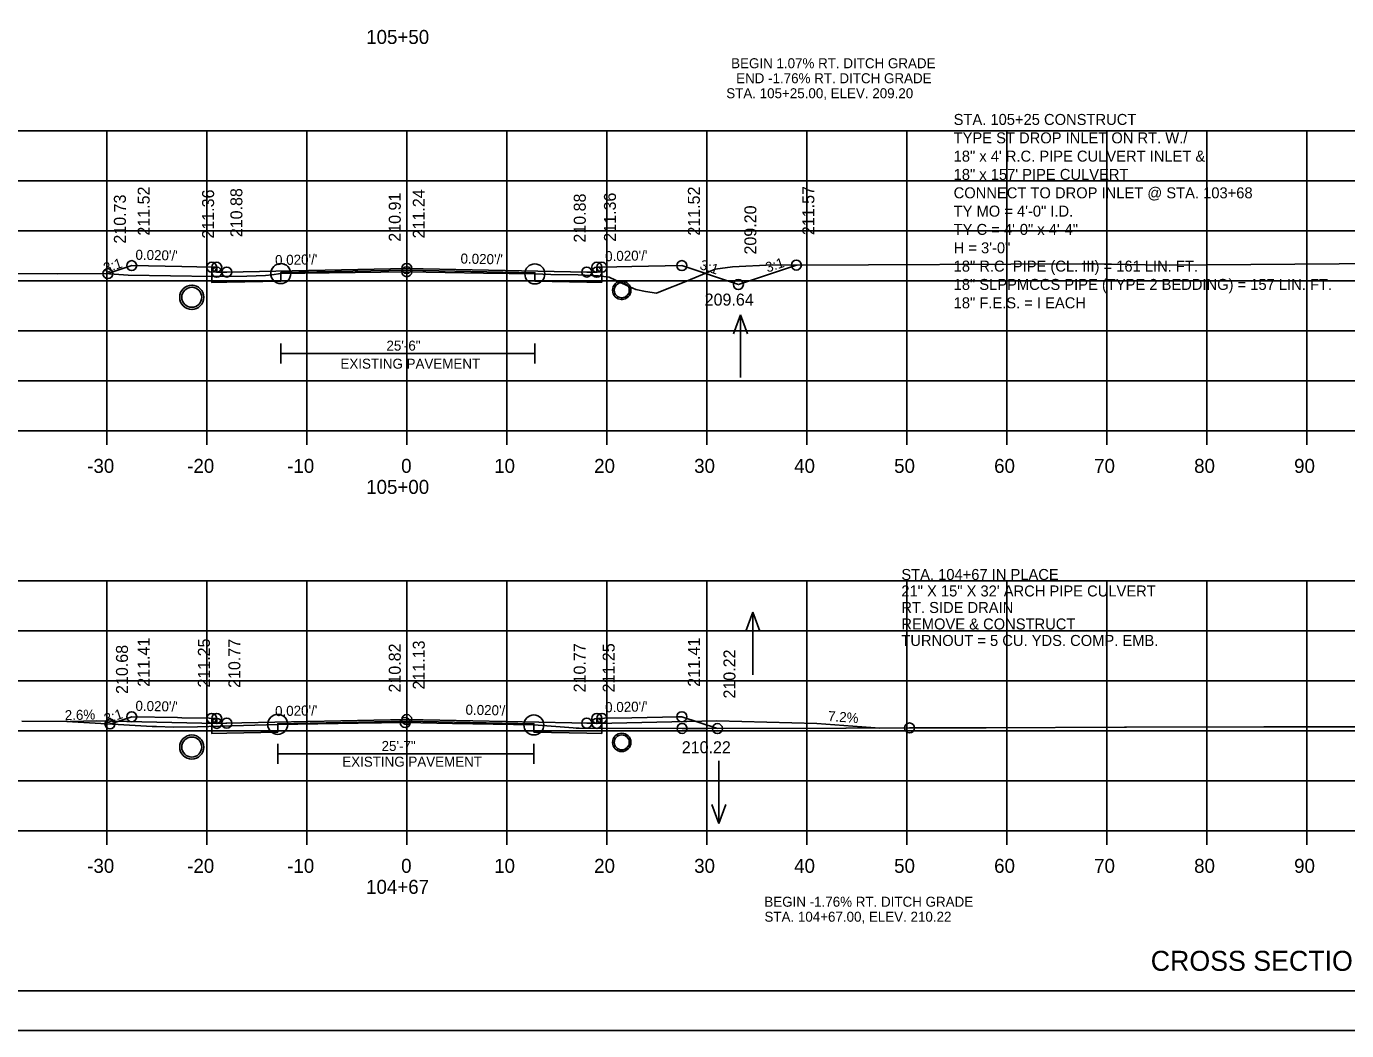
# Model space of a CAD drawing. Extents: x 1368968 to 1369915, y 377395 to 380381.
# Drawn here: x 1369100.1 to 1369232.1, y 378687.7 to 378788.2 of the extents above; entities that cross this region are included whole.
import ezdxf

# ---------------------------------------------------------------- set-up
doc = ezdxf.new("R2010")
doc.units = 0
for name, color, linetype in [('Default', 7, 'Continuous'), ('S_BORDER_NO_PLOT', 7, 'Continuous'), ('S_BREAKLINE_ANNOT', 7, 'Continuous'), ('S_BRIDGE', 7, 'Continuous'), ('S_BRIDGE_ANNOT', 7, 'Continuous'), ('S_CONTOUR_MAJOR', 7, 'Continuous'), ('S_CONTOUR_MINOR', 7, 'Continuous'), ('S_CROSS_DRAIN', 7, 'Continuous'), ('S_CTL_TABLE', 7, 'Continuous'), ('S_CURB_ANNOT', 7, 'Continuous'), ('S_DITCHLINE_ANNOT', 7, 'Continuous'), ('S_DROP_INLET', 7, 'Continuous'), ('S_EXIST_ROW_ANNOT', 7, 'Continuous'), ('S_EXISTING_ALIGNMENT', 7, 'Continuous'), ('S_EXISTING_ALIGNMENT_ANNOT', 7, 'Continuous'), ('S_FENCE', 7, 'Continuous')]:
    doc.layers.add(name, color=color, linetype=linetype)

msp = doc.modelspace()

# ---------------------------------------------------------------- linework, layer by layer
at = {"layer": 'S_BORDER_NO_PLOT'}
for points in [[(1369118.62, 378764.07), (1369118.63, 378762.55), (1369120.13, 378762.58), (1369125.53, 378762.69), (1369125.53, 378763.53), (1369138.13, 378763.78), (1369150.94, 378763.52), (1369150.94, 378762.69), (1369156.13, 378762.59), (1369157.63, 378762.56), (1369157.64, 378764.07)], [(1369118.62, 378718.95), (1369118.63, 378717.44), (1369120.13, 378717.47), (1369125.23, 378717.57), (1369125.23, 378718.41), (1369138.13, 378718.66), (1369150.84, 378718.41), (1369150.84, 378717.58), (1369156.13, 378717.47), (1369157.63, 378717.44), (1369157.64, 378718.95)]]:
    msp.add_lwpolyline(points, dxfattribs=at)
at = {"layer": 'S_BREAKLINE_ANNOT'}
for p, q in [((1368998.13, 378747.7), (1369278.13, 378747.7)), ((1369108.13, 378746.3), (1369108.13, 378747.7)), ((1369118.13, 378746.3), (1369118.13, 378747.7)), ((1369128.13, 378746.3), (1369128.13, 378747.7)), ((1369138.13, 378746.3), (1369138.13, 378747.7)), ((1369148.13, 378746.3), (1369148.13, 378747.7)), ((1369158.13, 378746.3), (1369158.13, 378747.7)), ((1369168.13, 378746.3), (1369168.13, 378747.7)), ((1369178.13, 378746.3), (1369178.13, 378747.7)), ((1369188.13, 378746.3), (1369188.13, 378747.7)), ((1369198.13, 378746.3), (1369198.13, 378747.7)), ((1369208.13, 378746.3), (1369208.13, 378747.7)), ((1369218.13, 378746.3), (1369218.13, 378747.7)), ((1369228.13, 378746.3), (1369228.13, 378747.7)), ((1368998.13, 378707.7), (1369278.13, 378707.7)), ((1369108.13, 378706.3), (1369108.13, 378707.7)), ((1369118.13, 378706.3), (1369118.13, 378707.7)), ((1369128.13, 378706.3), (1369128.13, 378707.7)), ((1369138.13, 378706.3), (1369138.13, 378707.7)), ((1369148.13, 378706.3), (1369148.13, 378707.7)), ((1369158.13, 378706.3), (1369158.13, 378707.7)), ((1369168.13, 378706.3), (1369168.13, 378707.7)), ((1369178.13, 378706.3), (1369178.13, 378707.7)), ((1369188.13, 378706.3), (1369188.13, 378707.7)), ((1369198.13, 378706.3), (1369198.13, 378707.7)), ((1369208.13, 378706.3), (1369208.13, 378707.7)), ((1369218.13, 378706.3), (1369218.13, 378707.7)), ((1369228.13, 378706.3), (1369228.13, 378707.7))]:
    msp.add_line(p, q, dxfattribs=at)
at = {"layer": 'S_BRIDGE_ANNOT'}
msp.add_line((1369296.31, 378691.7), (1368980.13, 378691.7), dxfattribs=at)
at = {"layer": 'S_CROSS_DRAIN'}
for p, q in [((1369125.53, 378755.43), (1369150.94, 378755.43)), ((1369104.48, 378718.63), (1369107.14, 378718.69)), ((1369119.13, 378718.45), (1369107.14, 378718.69)), ((1369157.13, 378718.45), (1369169.13, 378718.69)), ((1369179.13, 378718.43), (1369169.13, 378718.69)), ((1369185.43, 378717.98), (1369179.13, 378718.43)), ((1369125.23, 378715.39), (1369150.84, 378715.39))]:
    msp.add_line(p, q, dxfattribs=at)
at = {"layer": 'S_CTL_TABLE'}
for points in [[(1369092.18, 378763.48), (1369103.18, 378763.42), (1369107.95, 378763.45), (1369110.28, 378763.27), (1369118.75, 378763.15), (1369122.12, 378763.17), (1369124, 378763.23), (1369124.63, 378763.32), (1369125.53, 378763.43), (1369130.36, 378763.5), (1369138.13, 378763.62), (1369145.82, 378763.49), (1369150.94, 378763.4), (1369152.53, 378763.34), (1369155.27, 378763.32), (1369157.29, 378763.2), (1369158.36, 378763.09), (1369160.13, 378762.25), (1369161.03, 378761.83), (1369162.01, 378761.64), (1369163.09, 378761.46), (1369164.17, 378761.9), (1369165.55, 378762.44), (1369167.08, 378763.09), (1369168.96, 378763.88), (1369170.7, 378764.1), (1369174.75, 378764.31), (1369177.17, 378764.28), (1369205.66, 378764.41), (1369206.01, 378764.41), (1369206.22, 378764.41), (1369206.9, 378764.4), (1369213.7, 378764.27), (1369235.78, 378764.44)], [(1369099.64, 378718.66), (1369104.13, 378718.65), (1369112.67, 378718.14), (1369113.09, 378718.13), (1369114.79, 378718.06), (1369117.2, 378718.11), (1369125.23, 378718.35), (1369133.28, 378718.47), (1369137.98, 378718.53), (1369142.69, 378718.44), (1369150.84, 378718.29), (1369154.76, 378718.01), (1369155.08, 378717.98), (1369155.21, 378717.98), (1369155.38, 378717.98), (1369165.66, 378717.94), (1369168.11, 378717.92), (1369168.13, 378717.92), (1369168.17, 378717.92), (1369168.18, 378717.92), (1369182.03, 378717.97), (1369182.08, 378717.97), (1369188.41, 378717.99), (1369196, 378718.01), (1369196.07, 378718.01), (1369209.92, 378718.06), (1369210.1, 378718.06), (1369223.85, 378718.1), (1369224.14, 378718.1), (1369234.21, 378718.1)]]:
    msp.add_lwpolyline(points, dxfattribs=at)
at = {"layer": 'S_CURB_ANNOT'}
for points in [[(1369108.24, 378763.43), (1369110.62, 378764.23), (1369115.62, 378764.13), (1369118.62, 378764.07), (1369119.12, 378764.07), (1369119.13, 378763.57), (1369120.13, 378763.59), (1369138.13, 378763.95), (1369156.13, 378763.59), (1369157.13, 378763.57), (1369157.14, 378764.07), (1369157.64, 378764.07), (1369160.64, 378764.13), (1369165.64, 378764.23), (1369171.29, 378762.34), (1369177.09, 378764.28)], [(1369108.45, 378718.39), (1369108.64, 378718.45), (1369110.62, 378719.11), (1369115.21, 378719.02), (1369115.62, 378719.01), (1369118.38, 378718.96), (1369118.62, 378718.95), (1369118.67, 378718.95), (1369119.12, 378718.95), (1369119.13, 378718.5), (1369119.13, 378718.45), (1369120.05, 378718.47), (1369120.13, 378718.47), (1369121.62, 378718.5), (1369138.13, 378718.83), (1369154.64, 378718.5), (1369156.13, 378718.47), (1369157.05, 378718.46), (1369157.13, 378718.45), (1369157.13, 378718.5), (1369157.14, 378718.95), (1369157.6, 378718.95), (1369157.64, 378718.95), (1369157.89, 378718.96), (1369160.64, 378719.01), (1369165.23, 378719.11), (1369165.64, 378719.11), (1369169.2, 378717.93)]]:
    msp.add_lwpolyline(points, dxfattribs=at)
at = {"layer": 'S_DITCHLINE_ANNOT'}
for p, q in [((1368998.13, 378777.7), (1369278.13, 378777.7)), ((1369108.13, 378747.7), (1369108.13, 378777.7)), ((1369118.13, 378747.7), (1369118.13, 378777.7)), ((1369128.13, 378747.7), (1369128.13, 378777.7)), ((1369138.13, 378747.7), (1369138.13, 378777.7)), ((1369148.13, 378747.7), (1369148.13, 378777.7)), ((1369158.13, 378747.7), (1369158.13, 378777.7)), ((1369168.13, 378747.7), (1369168.13, 378777.7)), ((1369178.13, 378747.7), (1369178.13, 378777.7)), ((1369188.13, 378747.7), (1369188.13, 378777.7)), ((1369198.13, 378747.7), (1369198.13, 378777.7)), ((1369208.13, 378747.7), (1369208.13, 378777.7)), ((1369218.13, 378747.7), (1369218.13, 378777.7)), ((1369228.13, 378747.7), (1369228.13, 378777.7)), ((1368998.13, 378772.7), (1369278.13, 378772.7)), ((1368998.13, 378767.7), (1369278.13, 378767.7)), ((1368998.13, 378762.7), (1369278.13, 378762.7)), ((1368998.13, 378757.7), (1369278.13, 378757.7)), ((1368998.13, 378752.7), (1369278.13, 378752.7)), ((1368998.13, 378747.7), (1369278.13, 378747.7)), ((1368998.13, 378732.7), (1369278.13, 378732.7)), ((1369108.13, 378707.7), (1369108.13, 378732.7)), ((1369118.13, 378707.7), (1369118.13, 378732.7)), ((1369128.13, 378707.7), (1369128.13, 378732.7)), ((1369138.13, 378707.7), (1369138.13, 378732.7)), ((1369148.13, 378707.7), (1369148.13, 378732.7)), ((1369158.13, 378707.7), (1369158.13, 378732.7)), ((1369168.13, 378707.7), (1369168.13, 378732.7)), ((1369178.13, 378707.7), (1369178.13, 378732.7)), ((1369188.13, 378707.7), (1369188.13, 378732.7)), ((1369198.13, 378707.7), (1369198.13, 378732.7)), ((1369208.13, 378707.7), (1369208.13, 378732.7)), ((1369218.13, 378707.7), (1369218.13, 378732.7)), ((1369228.13, 378707.7), (1369228.13, 378732.7)), ((1368998.13, 378727.7), (1369278.13, 378727.7)), ((1368998.13, 378722.7), (1369278.13, 378722.7)), ((1368998.13, 378717.7), (1369278.13, 378717.7)), ((1368998.13, 378712.7), (1369278.13, 378712.7)), ((1368998.13, 378707.7), (1369278.13, 378707.7))]:
    msp.add_line(p, q, dxfattribs=at)
at = {"layer": 'S_DROP_INLET'}
for p, q in [((1369116.63, 378762.28), (1369116.63, 378762.27)), ((1369116.65, 378762.27), (1369116.71, 378762.27)), ((1369159.63, 378762.75), (1369159.63, 378762.62)), ((1369159.63, 378760.91), (1369159.63, 378760.79)), ((1369116.63, 378759.86), (1369116.63, 378759.86)), ((1369116.65, 378759.86), (1369116.71, 378759.85)), ((1368967.73, 378687.73), (1369301.07, 378687.73))]:
    msp.add_line(p, q, dxfattribs=at)
for points in [[(1368967.73, 378901.06), (1369301.07, 378901.06), (1369301.07, 378687.72), (1368967.73, 378687.72)], [(1369214.05, 378897.16), (1369214.05, 378887.28), (1369249.79, 378887.28), (1369249.79, 378884.36), (1369272.99, 378884.36), (1369272.99, 378860.03), (1369296.31, 378860.03), (1369296.31, 378691.7), (1368980.13, 378691.7), (1368980.13, 378897.16)]]:
    msp.add_lwpolyline(points, close=True, dxfattribs=at)
for centre, radius in [((1369110.62, 378764.23), 0.5), ((1369118.62, 378764.07), 0.5), ((1369119.12, 378764.07), 0.5), ((1369157.14, 378764.07), 0.5), ((1369157.64, 378764.07), 0.5), ((1369165.64, 378764.23), 0.5), ((1369177.09, 378764.28), 0.5), ((1369108.24, 378763.43), 0.5), ((1369119.13, 378763.57), 0.5), ((1369120.13, 378763.59), 0.5), ((1369120.13, 378763.59), 0.5), ((1369125.53, 378763.43), 1), ((1369138.13, 378763.95), 0.5), ((1369138.13, 378763.62), 0.5), ((1369150.94, 378763.4), 1), ((1369156.13, 378763.59), 0.5), ((1369156.13, 378763.59), 0.5), ((1369157.13, 378763.57), 0.5), ((1369116.63, 378761.06), 1.21), ((1369159.63, 378761.77), 0.917), ((1369171.29, 378762.34), 0.5), ((1369110.62, 378719.11), 0.5), ((1369165.64, 378719.11), 0.5), ((1369108.45, 378718.39), 0.5), ((1369118.62, 378718.95), 0.5), ((1369119.12, 378718.95), 0.5), ((1369119.13, 378718.45), 0.5), ((1369120.13, 378718.47), 0.5), ((1369120.13, 378718.47), 0.5), ((1369125.23, 378718.35), 1), ((1369137.98, 378718.53), 0.5), ((1369138.13, 378718.83), 0.5), ((1369150.84, 378718.29), 1), ((1369156.13, 378718.47), 0.5), ((1369156.13, 378718.47), 0.5), ((1369157.13, 378718.45), 0.5), ((1369157.14, 378718.95), 0.5), ((1369157.64, 378718.95), 0.5), ((1369165.66, 378717.94), 0.5), ((1369169.2, 378717.93), 0.5), ((1369188.41, 378717.99), 0.5), ((1369116.63, 378716.08), 1.21), ((1369159.63, 378716.55), 0.917)]:
    msp.add_circle(centre, radius, dxfattribs=at)
at = {"layer": 'S_EXIST_ROW_ANNOT'}
for p, q in [((1369116.63, 378762.07), (1369116.63, 378762.06)), ((1369116.65, 378762.06), (1369116.71, 378762.06)), ((1369159.63, 378762.58), (1369159.63, 378762.45)), ((1369159.63, 378761.08), (1369159.63, 378760.95)), ((1369116.63, 378760.07), (1369116.63, 378760.06)), ((1369116.65, 378760.06), (1369116.71, 378760.06)), ((1369125.53, 378754.43), (1369125.53, 378756.43)), ((1369150.94, 378754.43), (1369150.94, 378756.43)), ((1369125.23, 378714.39), (1369125.23, 378716.39)), ((1369150.84, 378714.39), (1369150.84, 378716.39))]:
    msp.add_line(p, q, dxfattribs=at)
for centre, radius in [((1369116.63, 378761.06), 1), ((1369159.63, 378761.77), 0.75), ((1369116.63, 378716.08), 1), ((1369159.63, 378716.55), 0.75)]:
    msp.add_circle(centre, radius, dxfattribs=at)
at = {"layer": 'S_EXISTING_ALIGNMENT'}
for p, q in [((1369171.49, 378759.32), (1369170.79, 378757.4)), ((1369171.49, 378753.04), (1369171.49, 378759.32)), ((1369171.49, 378759.32), (1369172.19, 378757.4)), ((1369172.74, 378729.58), (1369172.04, 378727.66)), ((1369172.74, 378723.3), (1369172.74, 378729.58)), ((1369172.74, 378729.58), (1369173.44, 378727.66)), ((1369169.34, 378714.71), (1369169.34, 378708.43)), ((1369169.34, 378708.43), (1369168.64, 378710.35)), ((1369169.34, 378708.43), (1369170.04, 378710.35))]:
    msp.add_line(p, q, dxfattribs=at)
at = {"layer": 'S_EXISTING_ALIGNMENT_ANNOT'}
for p, q in [((1369138.13, 378763.62), (1369138.13, 378773.62)), ((1369138.13, 378718.53), (1369138.13, 378728.53))]:
    msp.add_line(p, q, dxfattribs=at)

# ---------------------------------------------------------------- texts
at = {"layer": 'Default'}
for s, p in [('STA. 104+67 IN PLACE', (1369187.59, 378732.79)), ('21" X 15" X 32\' ARCH PIPE CULVERT', (1369187.59, 378731.14)), ('RT. SIDE DRAIN', (1369187.59, 378729.49)), ('REMOVE & CONSTRUCT ', (1369187.59, 378727.84)), ('TURNOUT = 5 CU. YDS. COMP. EMB.', (1369187.59, 378726.19))]:
    msp.add_text(s, height=1.1, dxfattribs=at).set_placement(p)
at = {"layer": 'S_BRIDGE'}
for s, p in [('105+50', (1369134.07, 378786.4)), ('-30', (1369106.17, 378743.5)), ('-20', (1369116.17, 378743.5)), ('-10', (1369126.17, 378743.5)), ('0', (1369137.57, 378743.5)), ('10', (1369146.87, 378743.5)), ('20', (1369156.87, 378743.5)), ('30', (1369166.87, 378743.5)), ('40', (1369176.87, 378743.5)), ('50', (1369186.87, 378743.5)), ('60', (1369196.87, 378743.5)), ('70', (1369206.87, 378743.5)), ('80', (1369216.87, 378743.5)), ('90', (1369226.87, 378743.5)), ('105+00', (1369134.07, 378741.4)), ('-30', (1369106.17, 378703.5)), ('-20', (1369116.17, 378703.5)), ('-10', (1369126.17, 378703.5)), ('0', (1369137.57, 378703.5)), ('10', (1369146.87, 378703.5)), ('20', (1369156.87, 378703.5)), ('30', (1369166.87, 378703.5)), ('40', (1369176.87, 378703.5)), ('50', (1369186.87, 378703.5)), ('60', (1369196.87, 378703.5)), ('70', (1369206.87, 378703.5)), ('80', (1369216.87, 378703.5)), ('90', (1369226.87, 378703.5)), ('104+67', (1369134.06, 378701.4))]:
    msp.add_text(s, height=1.4, dxfattribs=at).set_placement(p)
at = {"layer": 'S_CONTOUR_MAJOR'}
for s, p in [('BEGIN 1.07% RT. DITCH GRADE', (1369170.57, 378783.97)), ('END -1.76% RT. DITCH GRADE', (1369171.07, 378782.47)), ('STA. 105+25.00, ELEV. 209.20', (1369170.08, 378780.97)), ('BEGIN -1.76% RT. DITCH GRADE', (1369173.89, 378700.11)), ('STA. 104+67.00, ELEV. 210.22', (1369173.9, 378698.61))]:
    msp.add_text(s, height=1, dxfattribs=at).set_placement(p)
at = {"layer": 'S_CONTOUR_MINOR'}
for s, height, p in [('STA. 105+25 CONSTRUCT', 1.1, (1369192.82, 378778.3)), ('TYPE ST DROP INLET ON RT. W./', 1.1, (1369192.82, 378776.46)), ('18" x 4\' R.C. PIPE CULVERT INLET &', 1.1, (1369192.82, 378774.63)), ('18" x 157\' PIPE CULVERT', 1.1, (1369192.82, 378772.8)), ('CONNECT TO DROP INLET @ STA. 103+68', 1.1, (1369192.82, 378770.96)), ('TY MO = 4\'-0" I.D.', 1.1, (1369192.82, 378769.13)), ('TY C = 4\'-0" x 4\'-4"', 1.1, (1369192.82, 378767.3)), ('H = 3\'-0"', 1.1, (1369192.82, 378765.46)), ('18" R.C. PIPE (CL. III) = 161 LIN. FT.', 1.1, (1369192.82, 378763.63)), ('18" SLPPMCCS PIPE (TYPE 2 BEDDING) = 157 LIN. FT.', 1.1, (1369192.82, 378761.8)), ('18" F.E.S. = I EACH ', 1.1, (1369192.82, 378759.96)), ('CROSS SECTION STA.104+67 TO STA. 105+50', 2, (1369212.53, 378693.7))]:
    msp.add_text(s, height=height, dxfattribs=at).set_placement(p)
at = {"layer": 'S_CROSS_DRAIN'}
for s, rotation, p in [('2.6%', 1.4894, (1369103.94, 378718.76)), ('7.2%', 355.8818, (1369180.23, 378718.69))]:
    msp.add_text(s, height=1, rotation=rotation, dxfattribs=at).set_placement(p)
at = {"layer": 'S_EXIST_ROW_ANNOT'}
for s, height, p in [('209.64', 1.2, (1369167.92, 378760.23)), ('25\'-6"', 1, (1369136.1, 378755.73)), ('EXISTING PAVEMENT', 1, (1369131.5, 378753.92)), ('25\'-7"', 1, (1369135.61, 378715.69)), ('210.22', 1.2, (1369165.63, 378715.46)), ('EXISTING PAVEMENT', 1, (1369131.68, 378714.12))]:
    msp.add_text(s, height=height, dxfattribs=at).set_placement(p)
at = {"layer": 'S_EXISTING_ALIGNMENT_ANNOT'}
for s, p in [('210.73', (1369110.04, 378766.43)), ('211.52', (1369112.42, 378767.23)), ('211.36', (1369118.86, 378766.93)), ('210.88', (1369121.69, 378767.07)), ('210.91', (1369137.53, 378766.62)), ('211.24', (1369139.93, 378766.95)), ('210.88', (1369156.03, 378766.53)), ('211.36', (1369159.05, 378766.62)), ('211.52', (1369167.44, 378767.23)), ('211.57', (1369178.89, 378767.28)), ('209.20', (1369173.09, 378765.34)), ('210.68', (1369110.25, 378721.39)), ('211.41', (1369112.42, 378722.11)), ('211.25', (1369118.44, 378722.03)), ('210.77', (1369121.49, 378721.99)), ('210.82', (1369137.53, 378721.53)), ('211.13', (1369139.93, 378721.83)), ('210.77', (1369156.02, 378721.55)), ('211.25', (1369158.92, 378721.55)), ('211.41', (1369167.44, 378722.11)), ('210.22', (1369171, 378720.93))]:
    msp.add_text(s, height=1.2, rotation=90, dxfattribs=at).set_placement(p)
at = {"layer": 'S_FENCE'}
for s, rotation, p in [("0.020'/'", 358.8543, (1369110.99, 378764.82)), ("0.020'/'", 1.1457, (1369157.98, 378764.67)), ('3:1', 18.4396, (1369108, 378763.48)), ("0.020'/'", 1.1458, (1369124.97, 378764.28)), ("0.020'/'", 358.8543, (1369143.5, 378764.44)), ('3:1', 341.5676, (1369167.35, 378763.91)), ('3:1', 18.4348, (1369174.2, 378763.53)), ('3:1', 18.4483, (1369108.06, 378718.4)), ("0.020'/'", 358.8543, (1369110.99, 378719.71)), ("0.020'/'", 1.1458, (1369124.97, 378719.17)), ("0.020'/'", 358.8542, (1369144, 378719.32)), ("0.020'/'", 1.1457, (1369157.98, 378719.56))]:
    msp.add_text(s, height=1, rotation=rotation, dxfattribs=at).set_placement(p)

doc.saveas('drawing.dxf')
